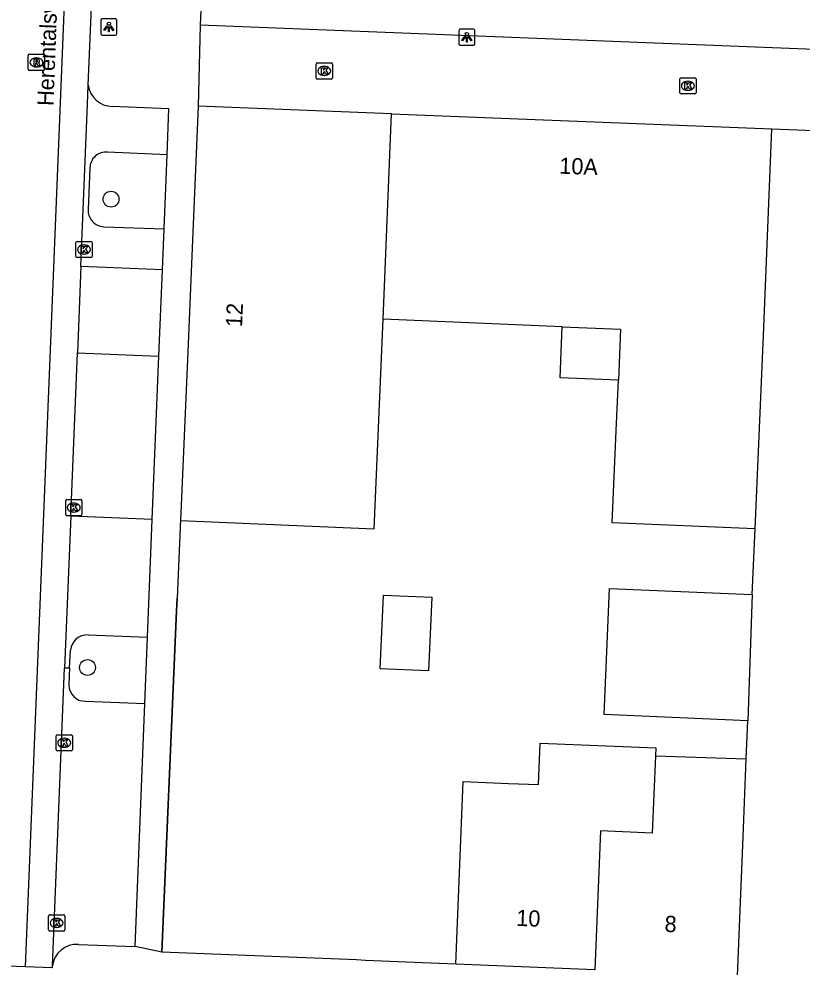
# Model space of a CAD drawing. Extents: x 160732 to 162105, y 387428 to 388479.
# Drawn here: x 161504.4 to 161552.7, y 387569.3 to 387627.8 of the extents above; entities that cross this region are included whole.
import ezdxf

# ---------------------------------------------------------------- set-up
doc = ezdxf.new("R2010")
doc.units = 0
for name, color, linetype in [('IMGEO_Boom', 7, 'Continuous'), ('IMGEO_Kolk', 7, 'Continuous'), ('IMGEO_Lichtpunt', 7, 'Continuous'), ('IMGEO_Muur', 7, 'Continuous'), ('IMGEO_Openbare_ruimte_label', 7, 'Continuous'), ('IMGEO_Pand', 7, 'Continuous'), ('IMGEO_Pand_nummerreeks', 7, 'Continuous'), ('IMGEO_Parkeervlak_open', 7, 'Continuous'), ('IMGEO_Rijbaan_lokaal_gesloten', 7, 'Continuous'), ('IMGEO_Rijbaan_lokaal_open', 7, 'Continuous'), ('IMGEO_Rioolput', 7, 'Continuous'), ('IMGEO_Voetpad_open', 7, 'Continuous')]:
    doc.layers.add(name, color=color, linetype=linetype)

msp = doc.modelspace()

# ---------------------------------------------------------------- linework, layer by layer
at = {"layer": 'IMGEO_Boom'}
for centre in [(161510.107, 387616.69), (161508.652, 387587.814)]:
    msp.add_circle(centre, 0.489, dxfattribs=at)
at = {"layer": 'IMGEO_Kolk'}
for p, q in [((161522.76, 387624.174), (161522.76, 387625.026)), ((161522.835, 387625.1), (161523.687, 387625.1)), ((161523.248, 387624.88), (161523.273, 387624.88)), ((161523.761, 387625.026), (161523.761, 387624.174)), ((161523.687, 387624.1), (161522.835, 387624.1)), ((161523.271, 387624.32), (161523.246, 387624.32)), ((161545.186, 387623.253), (161545.186, 387624.105)), ((161545.261, 387624.179), (161546.113, 387624.179)), ((161545.674, 387623.959), (161545.699, 387623.959)), ((161546.187, 387624.105), (161546.187, 387623.253)), ((161545.697, 387623.399), (161545.672, 387623.399)), ((161546.113, 387623.179), (161545.261, 387623.179)), ((161507.936, 387613.164), (161507.936, 387614.016)), ((161508.011, 387614.09), (161508.863, 387614.09)), ((161508.937, 387614.016), (161508.937, 387613.164)), ((161508.424, 387613.87), (161508.449, 387613.87)), ((161508.863, 387613.09), (161508.011, 387613.09)), ((161508.447, 387613.31), (161508.422, 387613.31)), ((161507.308, 387597.249), (161507.308, 387598.101)), ((161507.383, 387598.175), (161508.235, 387598.175)), ((161507.796, 387597.955), (161507.821, 387597.955)), ((161508.309, 387598.101), (161508.309, 387597.249)), ((161508.235, 387597.175), (161507.383, 387597.175)), ((161507.819, 387597.395), (161507.794, 387597.395)), ((161506.793, 387583.673), (161507.645, 387583.673)), ((161506.718, 387582.747), (161506.718, 387583.599)), ((161507.206, 387583.453), (161507.231, 387583.453)), ((161507.719, 387583.599), (161507.719, 387582.747)), ((161507.645, 387582.673), (161506.793, 387582.673)), ((161507.229, 387582.893), (161507.204, 387582.893)), ((161506.325, 387572.567), (161507.177, 387572.567)), ((161506.25, 387571.641), (161506.25, 387572.493)), ((161506.738, 387572.347), (161506.763, 387572.347)), ((161507.251, 387572.493), (161507.251, 387571.641)), ((161507.177, 387571.567), (161506.325, 387571.567)), ((161506.761, 387571.787), (161506.736, 387571.787))]:
    msp.add_line(p, q, dxfattribs=at)
for points in [[(161522.76, 387624.174), (161522.76, 387625.026)], [(161522.835, 387625.1), (161523.687, 387625.1)], [(161523.081, 387624.8), (161523.204, 387624.8), (161523.204, 387624.649), (161523.334, 387624.8), (161523.498, 387624.8), (161523.352, 387624.649), (161523.505, 387624.4), (161523.353, 387624.4), (161523.268, 387624.564), (161523.204, 387624.497), (161523.204, 387624.4), (161523.081, 387624.4), (161523.081, 387624.8)], [(161523.761, 387625.026), (161523.761, 387624.174)], [(161523.687, 387624.1), (161522.835, 387624.1)], [(161545.186, 387623.253), (161545.186, 387624.105)], [(161545.261, 387624.179), (161546.113, 387624.179)], [(161546.187, 387624.105), (161546.187, 387623.253)], [(161545.507, 387623.879), (161545.63, 387623.879), (161545.63, 387623.728), (161545.76, 387623.879), (161545.924, 387623.879), (161545.778, 387623.728), (161545.931, 387623.479), (161545.779, 387623.479), (161545.694, 387623.643), (161545.63, 387623.576), (161545.63, 387623.479), (161545.507, 387623.479), (161545.507, 387623.879)], [(161546.113, 387623.179), (161545.261, 387623.179)], [(161507.936, 387613.164), (161507.936, 387614.016)], [(161508.011, 387614.09), (161508.863, 387614.09)], [(161508.937, 387614.016), (161508.937, 387613.164)], [(161508.257, 387613.79), (161508.38, 387613.79), (161508.38, 387613.639), (161508.51, 387613.79), (161508.674, 387613.79), (161508.528, 387613.639), (161508.681, 387613.39), (161508.529, 387613.39), (161508.444, 387613.554), (161508.38, 387613.487), (161508.38, 387613.39), (161508.257, 387613.39), (161508.257, 387613.79)], [(161508.863, 387613.09), (161508.011, 387613.09)], [(161507.308, 387597.249), (161507.308, 387598.101)], [(161507.383, 387598.175), (161508.235, 387598.175)], [(161507.629, 387597.875), (161507.752, 387597.875), (161507.752, 387597.724), (161507.882, 387597.875), (161508.046, 387597.875), (161507.9, 387597.724), (161508.053, 387597.475), (161507.901, 387597.475), (161507.816, 387597.639), (161507.752, 387597.572), (161507.752, 387597.475), (161507.629, 387597.475), (161507.629, 387597.875)], [(161508.309, 387598.101), (161508.309, 387597.249)], [(161508.235, 387597.175), (161507.383, 387597.175)], [(161506.793, 387583.673), (161507.645, 387583.673)], [(161506.718, 387582.747), (161506.718, 387583.599)], [(161507.039, 387583.373), (161507.162, 387583.373), (161507.162, 387583.222), (161507.292, 387583.373), (161507.456, 387583.373), (161507.31, 387583.222), (161507.463, 387582.973), (161507.311, 387582.973), (161507.226, 387583.137), (161507.162, 387583.07), (161507.162, 387582.973), (161507.039, 387582.973), (161507.039, 387583.373)], [(161507.719, 387583.599), (161507.719, 387582.747)], [(161507.645, 387582.673), (161506.793, 387582.673)], [(161506.325, 387572.567), (161507.177, 387572.567)], [(161506.25, 387571.641), (161506.25, 387572.493)], [(161506.571, 387572.267), (161506.694, 387572.267), (161506.694, 387572.116), (161506.824, 387572.267), (161506.988, 387572.267), (161506.842, 387572.116), (161506.995, 387571.867), (161506.843, 387571.867), (161506.758, 387572.031), (161506.694, 387571.964), (161506.694, 387571.867), (161506.571, 387571.867), (161506.571, 387572.267)], [(161507.251, 387572.493), (161507.251, 387571.641)], [(161507.177, 387571.567), (161506.325, 387571.567)]]:
    msp.add_lwpolyline(points, dxfattribs=at)
for centre, start, end in [((161522.837, 387625.024), 91.55205, 178.44795), ((161522.837, 387625.024), 91.55205, 178.44795), ((161523.685, 387625.024), 1.55205, 88.44795), ((161523.685, 387625.024), 1.55205, 88.44795), ((161522.837, 387624.176), 181.55205, 268.44795), ((161522.837, 387624.176), 181.55205, 268.44795), ((161523.685, 387624.176), 271.55205, 358.44795), ((161523.685, 387624.176), 271.55205, 358.44795), ((161545.263, 387624.103), 91.55205, 178.44795), ((161545.263, 387624.103), 91.55205, 178.44795), ((161546.111, 387624.103), 1.55205, 88.44795), ((161546.111, 387624.103), 1.55205, 88.44795), ((161545.263, 387623.255), 181.55205, 268.44795), ((161545.263, 387623.255), 181.55205, 268.44795), ((161546.111, 387623.255), 271.55205, 358.44795), ((161546.111, 387623.255), 271.55205, 358.44795), ((161508.013, 387614.014), 91.55205, 178.44795), ((161508.013, 387614.014), 91.55205, 178.44795), ((161508.861, 387614.014), 1.55205, 88.44795), ((161508.861, 387614.014), 1.55205, 88.44795), ((161508.013, 387613.166), 181.55205, 268.44795), ((161508.013, 387613.166), 181.55205, 268.44795), ((161508.861, 387613.166), 271.55205, 358.44795), ((161508.861, 387613.166), 271.55205, 358.44795), ((161507.385, 387598.099), 91.55205, 178.44795), ((161507.385, 387598.099), 91.55205, 178.44795), ((161508.233, 387598.099), 1.55205, 88.44795), ((161508.233, 387598.099), 1.55205, 88.44795), ((161507.385, 387597.251), 181.55205, 268.44795), ((161507.385, 387597.251), 181.55205, 268.44795), ((161508.233, 387597.251), 271.55205, 358.44795), ((161508.233, 387597.251), 271.55205, 358.44795), ((161506.795, 387583.597), 91.55205, 178.44795), ((161506.795, 387583.597), 91.55205, 178.44795), ((161507.643, 387583.597), 1.55205, 88.44795), ((161507.643, 387583.597), 1.55205, 88.44795), ((161506.795, 387582.749), 181.55205, 268.44795), ((161506.795, 387582.749), 181.55205, 268.44795), ((161507.643, 387582.749), 271.55205, 358.44795), ((161507.643, 387582.749), 271.55205, 358.44795), ((161506.327, 387572.491), 91.55205, 178.44795), ((161506.327, 387572.491), 91.55205, 178.44795), ((161507.175, 387572.491), 1.55205, 88.44795), ((161507.175, 387572.491), 1.55205, 88.44795), ((161506.327, 387571.643), 181.55205, 268.44795), ((161506.327, 387571.643), 181.55205, 268.44795), ((161507.175, 387571.643), 271.55205, 358.44795), ((161507.175, 387571.643), 271.55205, 358.44795)]:
    msp.add_arc(centre, 0.0765, start, end, dxfattribs=at)
for centre, major_axis, ratio, start_param, end_param in [((161523.247, 387624.6), (-0.387, 0.002), 0.722429, 4.712389, 7.853982), ((161523.272, 387624.6), (-0.39, 0.002), 0.717154, 1.570796, 4.712389), ((161545.673, 387623.679), (-0.387, 0.002), 0.722429, 4.712389, 7.853982), ((161545.698, 387623.679), (-0.39, 0.002), 0.717154, 1.570796, 4.712389), ((161508.423, 387613.59), (-0.387, 0.002), 0.722429, 4.712389, 7.853982), ((161508.448, 387613.59), (-0.39, 0.002), 0.717154, 1.570796, 4.712389), ((161507.795, 387597.675), (-0.387, 0.002), 0.722429, 4.712389, 7.853982), ((161507.82, 387597.675), (-0.39, 0.002), 0.717154, 1.570796, 4.712389), ((161507.205, 387583.173), (-0.387, 0.002), 0.722429, 4.712389, 7.853982), ((161507.23, 387583.173), (-0.39, 0.002), 0.717154, 1.570796, 4.712389), ((161506.737, 387572.067), (-0.387, 0.002), 0.722429, 4.712389, 7.853982), ((161506.762, 387572.067), (-0.39, 0.002), 0.717154, 1.570796, 4.712389)]:
    msp.add_ellipse(centre, major_axis=major_axis, ratio=ratio, start_param=start_param, end_param=end_param, dxfattribs=at)
at = {"layer": 'IMGEO_Lichtpunt'}
for p, q in [((161509.474, 387627.708), (161509.474, 387626.901)), ((161509.474, 387627.708), (161509.474, 387626.901)), ((161510.376, 387627.803), (161509.568, 387627.803)), ((161510.376, 387627.803), (161509.568, 387627.803)), ((161510.47, 387626.901), (161510.47, 387627.708)), ((161510.47, 387626.901), (161510.47, 387627.708)), ((161531.554, 387627.081), (161531.554, 387626.274)), ((161531.554, 387627.081), (161531.554, 387626.274)), ((161532.456, 387627.176), (161531.648, 387627.176)), ((161532.456, 387627.176), (161531.648, 387627.176)), ((161532.55, 387626.274), (161532.55, 387627.081)), ((161532.55, 387626.274), (161532.55, 387627.081)), ((161509.568, 387626.807), (161510.376, 387626.807)), ((161509.568, 387626.807), (161510.376, 387626.807)), ((161531.648, 387626.18), (161532.456, 387626.18)), ((161531.648, 387626.18), (161532.456, 387626.18))]:
    msp.add_line(p, q, dxfattribs=at)
for points in [[(161509.848, 387627.372), (161509.887, 387627.344), (161509.699, 387627.082), (161509.661, 387627.109), (161509.848, 387627.372)], [(161509.95, 387627.324), (161509.997, 387627.324), (161509.997, 387627.002), (161509.95, 387627.002), (161509.95, 387627.324)], [(161510.06, 387627.344), (161510.098, 387627.371), (161510.285, 387627.109), (161510.246, 387627.081), (161510.06, 387627.344)], [(161531.928, 387626.745), (161531.967, 387626.717), (161531.779, 387626.455), (161531.741, 387626.482), (161531.928, 387626.745)], [(161532.03, 387626.697), (161532.077, 387626.697), (161532.077, 387626.375), (161532.03, 387626.375), (161532.03, 387626.697)], [(161532.14, 387626.717), (161532.178, 387626.744), (161532.365, 387626.482), (161532.326, 387626.454), (161532.14, 387626.717)]]:
    msp.add_lwpolyline(points, dxfattribs=at)
for centre in [(161509.973, 387627.506), (161532.053, 387626.879)]:
    msp.add_circle(centre, 0.0994, dxfattribs=at)
for centre, start, end in [((161509.568, 387627.708), 90, 180), ((161509.568, 387627.708), 90, 180), ((161510.376, 387627.708), 0, 90), ((161510.376, 387627.708), 0, 90), ((161509.568, 387626.901), 180, 270), ((161509.568, 387626.901), 180, 270), ((161510.376, 387626.901), 270, 0), ((161510.376, 387626.901), 270, 360), ((161531.648, 387627.081), 90, 180), ((161531.648, 387627.081), 90, 180), ((161532.456, 387627.081), 0, 90), ((161532.456, 387627.081), 0, 90), ((161531.648, 387626.274), 180, 270), ((161531.648, 387626.274), 180, 270), ((161532.456, 387626.274), 270, 0), ((161532.456, 387626.274), 270, 360)]:
    msp.add_arc(centre, 0.0946, start, end, dxfattribs=at)
at = {"layer": 'IMGEO_Muur'}
for points in [[(161514.147, 387591.301), (161514.182, 387592.1)], [(161525.254, 387569.781), (161513.242, 387570.27), (161514.147, 387591.301)], [(161525.792, 387569.759), (161525.254, 387569.781)]]:
    msp.add_lwpolyline(points, dxfattribs=at)
at = {"layer": 'IMGEO_Pand'}
for points in [[(161517.184, 387667.06), (161516.451, 387648.585), (161516.147, 387640.986), (161516.012, 387637.499), (161515.705, 387629.755), (161515.612, 387627.429)], [(161593.979, 387624.32), (161515.612, 387627.429)], [(161515.488, 387622.434), (161515.069, 387612.709), (161514.836, 387607.283), (161514.388, 387596.888)], [(161527.408, 387621.96), (161515.488, 387622.434)], [(161526.895, 387609.303), (161527.408, 387621.96)], [(161527.408, 387621.96), (161550.86, 387621.028)], [(161549.831, 387596.355), (161550.344, 387608.295), (161550.86, 387621.028)], [(161550.86, 387621.028), (161579.513, 387619.89)], [(161514.388, 387596.888), (161526.338, 387596.374), (161526.895, 387609.303)], [(161537.939, 387608.828), (161526.895, 387609.303)], [(161541.398, 387605.523), (161537.803, 387605.677), (161537.894, 387607.787), (161537.939, 387608.828)], [(161537.939, 387608.828), (161541.533, 387608.674), (161541.398, 387605.523)], [(161549.831, 387596.355), (161541.02, 387596.734), (161541.284, 387602.879), (161541.398, 387605.523)], [(161549.657, 387592.31), (161549.831, 387596.355)], [(161549.378, 387584.536), (161540.512, 387584.918), (161540.846, 387592.69), (161549.657, 387592.31)], [(161529.689, 387587.603), (161526.706, 387587.731), (161526.902, 387592.275), (161529.885, 387592.147), (161529.689, 387587.603)], [(161549.657, 387592.31), (161549.378, 387584.536)], [(161549.283, 387582.18), (161549.378, 387584.536)], [(161531.371, 387569.515), (161531.827, 387580.781), (161534.627, 387580.667), (161536.463, 387580.593), (161536.566, 387583.145), (161543.704, 387582.856), (161543.684, 387582.375)], [(161543.684, 387582.375), (161543.491, 387577.606), (161540.291, 387577.735), (161539.943, 387569.168)], [(161543.684, 387582.375), (161549.283, 387582.18)], [(161548.741, 387568.812), (161549.088, 387577.379), (161549.283, 387582.18)], [(161539.943, 387569.168), (161531.371, 387569.515)]]:
    msp.add_lwpolyline(points, dxfattribs=at)
at = {"layer": 'IMGEO_Parkeervlak_open'}
for points in [[(161513.563, 387619.434), (161509.879, 387619.581)], [(161508.805, 387618.622), (161508.69, 387616.051)], [(161509.664, 387614.992), (161513.378, 387614.858)], [(161507.552, 387587.797), (161507.494, 387586.743)], [(161508.524, 387585.73), (161512.191, 387585.598)]]:
    msp.add_lwpolyline(points, dxfattribs=at)
for centre, radius, start, end in [((161509.772, 387618.62), 0.967, 83.61786, 179.90698), ((161509.698, 387616.001), 1.009, 177.14073, 268.07097), ((161508.528, 387586.764), 1.034, 181.17093, 269.78257)]:
    msp.add_arc(centre, radius, start, end, dxfattribs=at)
at = {"layer": 'IMGEO_Rijbaan_lokaal_gesloten'}
for points in [[(161510.641, 387670.099), (161508.903, 387670.13), (161507.524, 387636.359), (161504.805, 387569.35)], [(161504.805, 387569.35), (161501.558, 387569.484)], [(161506.489, 387569.304), (161506.467, 387569.305), (161504.805, 387569.35)]]:
    msp.add_lwpolyline(points, dxfattribs=at)
at = {"layer": 'IMGEO_Rijbaan_lokaal_open'}
for points in [[(161508.7, 387623.718), (161508.901, 387628.539)], [(161508.244, 387612.539), (161508.651, 387622.556), (161508.7, 387623.718)], [(161508.244, 387612.539), (161508.028, 387607.211)], [(161507.62, 387597.152), (161508.028, 387607.211)], [(161507.62, 387597.152), (161507.241, 387587.804)], [(161506.493, 387569.411), (161507.241, 387587.804)], [(161506.489, 387569.304), (161506.493, 387569.411)]]:
    msp.add_lwpolyline(points, dxfattribs=at)
at = {"layer": 'IMGEO_Rioolput'}
for p, q in [((161505.001, 387624.699), (161505.001, 387625.551)), ((161505.076, 387625.625), (161505.928, 387625.625)), ((161505.489, 387625.405), (161505.514, 387625.405)), ((161506.002, 387625.551), (161506.002, 387624.699)), ((161505.928, 387624.625), (161505.076, 387624.625)), ((161505.512, 387624.845), (161505.487, 387624.845))]:
    msp.add_line(p, q, dxfattribs=at)
for points in [[(161505.001, 387624.699), (161505.001, 387625.551)], [(161505.076, 387625.625), (161505.928, 387625.625)], [(161505.59, 387625.323), (161505.338, 387625.325), (161505.338, 387624.925)], [(161505.516, 387625.244), (161505.462, 387625.244), (161505.462, 387625.163)], [(161505.462, 387625.163), (161505.514, 387625.163)], [(161506.002, 387625.551), (161506.002, 387624.699)], [(161505.928, 387624.625), (161505.076, 387624.625)], [(161505.338, 387624.925), (161505.462, 387624.925), (161505.462, 387625.087), (161505.473, 387625.087)], [(161505.52, 387625.058), (161505.591, 387624.925), (161505.731, 387624.925), (161505.666, 387625.051)]]:
    msp.add_lwpolyline(points, dxfattribs=at)
for centre, radius, start, end in [((161505.078, 387625.549), 0.0765, 91.55205, 178.44795), ((161505.078, 387625.549), 0.0765, 91.55205, 178.44795), ((161505.498, 387625.352), 0.19, 274.7715, 282.96867), ((161505.522, 387625.148), 0.0964, 77.00612, 93.18647), ((161505.536, 387625.205), 0.0378, 276.66336, 79.67722), ((161505.589, 387625.213), 0.109, 350.36119, 89.41601), ((161505.587, 387625.213), 0.112, 277.58423, 350.98172), ((161505.926, 387625.549), 0.0765, 1.55205, 88.44795), ((161505.926, 387625.549), 0.0765, 1.55205, 88.44795), ((161505.078, 387624.701), 0.0765, 181.55205, 268.44795), ((161505.078, 387624.701), 0.0765, 181.55205, 268.44795), ((161505.472, 387625.034), 0.0533, 26.02933, 88.69889), ((161505.571, 387624.998), 0.108, 29.51342, 73.79051), ((161505.926, 387624.701), 0.0765, 271.55205, 358.44795), ((161505.926, 387624.701), 0.0765, 271.55205, 358.44795)]:
    msp.add_arc(centre, radius, start, end, dxfattribs=at)
for centre, major_axis, ratio, start_param, end_param in [((161505.488, 387625.125), (-0.387, 0.002), 0.722429, 4.712389, 7.853982), ((161505.513, 387625.125), (-0.39, 0.002), 0.717154, 1.570796, 4.712389)]:
    msp.add_ellipse(centre, major_axis=major_axis, ratio=ratio, start_param=start_param, end_param=end_param, dxfattribs=at)
at = {"layer": 'IMGEO_Voetpad_open'}
for points in [[(161515.612, 387627.429), (161515.488, 387622.434)], [(161513.563, 387619.434), (161513.678, 387622.267), (161510.178, 387622.407)], [(161513.378, 387614.858), (161513.563, 387619.434)], [(161513.275, 387612.333), (161513.378, 387614.858)], [(161513.275, 387612.333), (161508.244, 387612.539)], [(161513.059, 387607.008), (161513.275, 387612.333)], [(161508.028, 387607.211), (161513.059, 387607.008)], [(161512.651, 387596.945), (161513.059, 387607.008)], [(161512.651, 387596.945), (161507.62, 387597.152)], [(161512.357, 387589.69), (161512.651, 387596.945)], [(161514.388, 387596.888), (161514.374, 387596.566), (161514.369, 387596.449), (161514.182, 387592.1), (161514.147, 387591.301), (161513.242, 387570.27)], [(161508.687, 387589.823), (161512.357, 387589.69)], [(161512.191, 387585.598), (161512.357, 387589.69)], [(161507.552, 387587.797), (161507.612, 387588.879)], [(161507.241, 387587.804), (161507.552, 387587.797)], [(161511.584, 387570.618), (161512.191, 387585.598)], [(161508.091, 387570.742), (161511.584, 387570.618)], [(161513.242, 387570.27), (161511.584, 387570.618)], [(161531.371, 387569.515), (161530.321, 387569.561), (161525.792, 387569.759), (161525.254, 387569.781), (161513.242, 387570.27)]]:
    msp.add_lwpolyline(points, dxfattribs=at)
for centre, radius, start, end in [((161510.202, 387623.923), 1.516, 187.76355, 269.08979), ((161508.624, 387588.811), 1.014, 86.41875, 176.15655), ((161507.992, 387569.236), 1.51, 86.25594, 173.32699)]:
    msp.add_arc(centre, radius, start, end, dxfattribs=at)

# ---------------------------------------------------------------- texts
at = {"layer": 'IMGEO_Openbare_ruimte_label'}
msp.add_text('Herentalsweg', height=1, rotation=87.8789, dxfattribs=at).set_placement((161506.553, 387622.427))
at = {"layer": 'IMGEO_Pand_nummerreeks'}
for s, rotation, p in [('10A', 357.72536, (161537.74, 387618.268)), ('12', 87.53439, (161518.183, 387608.782)), ('10', 357.68525, (161535.084, 387571.887)), ('8', 357.68525, (161544.23, 387571.516))]:
    msp.add_text(s, height=1, rotation=rotation, dxfattribs=at).set_placement(p)

doc.saveas('drawing.dxf')
